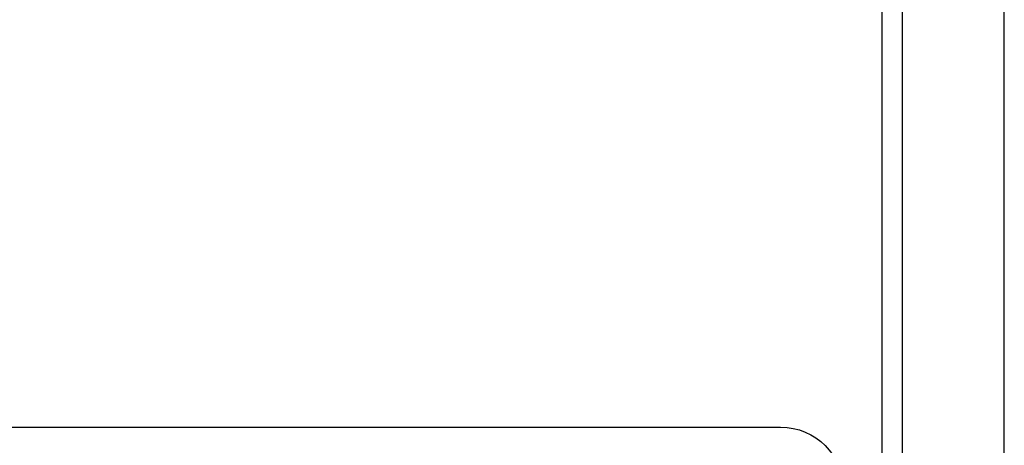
# Model space of a CAD drawing. Header units: inches. Extents: x 220 to 877, y 4 to 174.
# Tile 389 of 656: x 481.98 to 484.4, y 64.83 to 65.87. Entities that reach past the tile are written whole.
import ezdxf
from ezdxf.enums import TextEntityAlignment as Align

# ---------------------------------------------------------------- set-up
doc = ezdxf.new("R2010")
doc.units = ezdxf.units.IN
doc.header["$LTSCALE"] = 0.5
doc.header["$MEASUREMENT"] = 0
doc.layers.add('SID-M-D', color=42, linetype='Continuous')
doc.layers.add('SID-M-S', color=105, linetype='Continuous')
doc.styles.add('PTI', font='romand.shx', dxfattribs={"oblique": 10})

# ---------------------------------------------------------------- blocks, each defined once
blk = doc.blocks.new('*U9')
at = {"layer": 'SID-M-S'}
for p, q in [((0.2499999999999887, 6.661338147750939e-16), (0.2499999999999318, 21.99999999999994)), ((0.3, 6.661338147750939e-16), (0.299999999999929, 21.99999999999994)), ((0.55, 6.661338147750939e-16), (0.549999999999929, 21.99999999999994))]:
    blk.add_line(p, q, dxfattribs=at)
blk = doc.blocks.new('JM_TITTLE_BOX_SID')
at = {"layer": 'SID-M-S'}
blk.add_lwpolyline([(1.261213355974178e-13, -0.1549984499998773), (-6.499934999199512, -0.1549984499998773, -0.414213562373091), (-6.654933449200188, 1.163513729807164e-13), (-6.654933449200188, 1.416652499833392, -0.4142135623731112), (-6.499934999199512, 1.571650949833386), (1.261213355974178e-13, 1.571650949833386, -0.4142135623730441), (0.1549984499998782, 1.416652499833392), (0.1549984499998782, 1.163513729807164e-13, -0.4142135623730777)], format="xyb", close=True, dxfattribs=at)
at = {"layer": 'SID-M-D', "style": 'PTI', "oblique": 10}
for tag, p in [('CUSTOMER', (-5.990553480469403, 1.371591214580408)), ('DIEDATAINFO', (-2.18746001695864, 1.371591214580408)), ('PARTDESCRIPTION', (-5.966376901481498, 1.169693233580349)), ('00-00-00', (-1.009105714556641, 1.167793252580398)), ('PARTNUMBER', (-5.81595049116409, 0.9696952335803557)), ('REV', (-3.360356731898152, 0.9696952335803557)), ('SCALE', (-2.520436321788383, 0.9677952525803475)), ('SH', (-0.8571950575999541, 0.9677952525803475)), ('SHX', (-0.4057438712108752, 0.9677952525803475)), ('WTD', (-3.839149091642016, 0.7480887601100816)), ('TOOL', (-2.472915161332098, 0.7480887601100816)), ('JOB', (-0.9225366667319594, 0.7480887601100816))]:
    blk.add_attdef(tag, p, '', height=0.09999900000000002, dxfattribs=at)
blk.add_attdef('BUILT', text='', height=0.2499630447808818, dxfattribs=at).set_placement((-2.336101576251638, 0.2076912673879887), align=Align.CENTER)

msp = doc.modelspace()

# ---------------------------------------------------------------- block references
at = {"layer": 'SID-M-D'}
msp.add_blockref('*U9', (483.8517118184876, 63.30166505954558), dxfattribs=at)
at = {"layer": 'SID-M-S'}
msp.add_blockref('JM_TITTLE_BOX_SID', (483.8517118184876, 63.30166505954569), dxfattribs=at)

doc.saveas('drawing.dxf')
